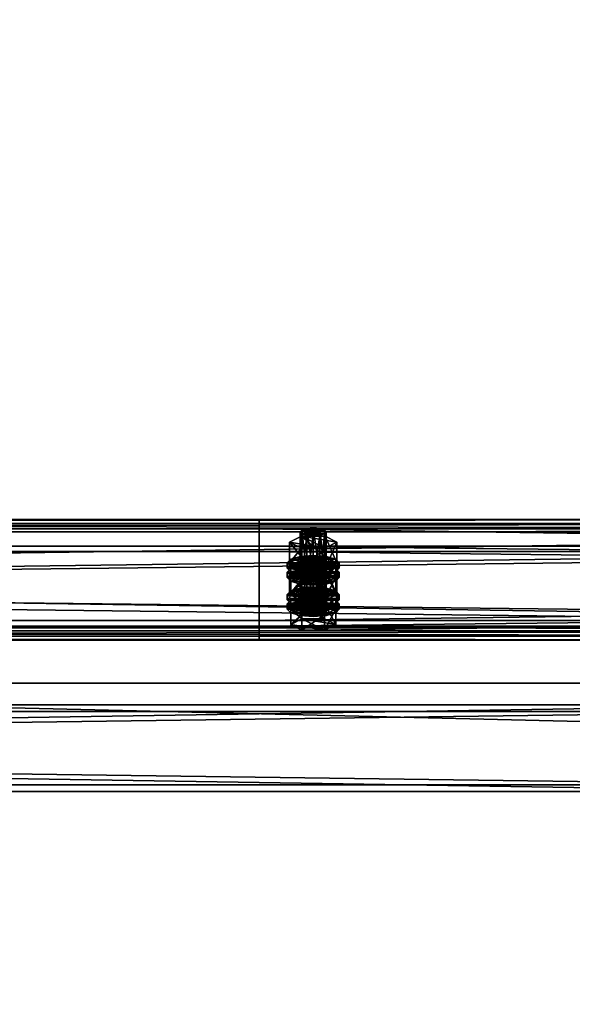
# Model space of a CAD drawing. Header units: millimetres. Extents: x 60485 to 71303, y 100 to 16900.
# Tile 719 of 1056: x 62789 to 63045, y 8451 to 8907. Entities that reach past the tile are written whole.
import ezdxf

# ---------------------------------------------------------------- set-up
doc = ezdxf.new("R2010")
doc.units = ezdxf.units.MM
for name, color, linetype in [('1', 7, 'Continuous'), ('13', 7, 'Continuous'), ('3', 7, 'Continuous'), ('4', 7, 'Continuous'), ('9', 7, 'Continuous')]:
    doc.layers.add(name, color=color, linetype=linetype)

msp = doc.modelspace()

# ---------------------------------------------------------------- meshes
at = {"layer": '1', "color": 7}
mesh = msp.add_polyface(dxfattribs=at)
corners = [(70799.99, 8400, 2950), (70799.99, 8400, 0), (62299.99, 8400, 0), (62299.99, 8400, 2950), (70799.99, 8600, 0), (62299.99, 8600, 0), (70799.99, 8600, 2950), (62299.99, 8600, 2950)]
mesh.append_faces([[corners[k] for k in face] for face in [(0, 2, 3, 3), (1, 5, 2, 2), (4, 7, 5, 5), (6, 3, 7, 7), (1, 6, 4, 4), (3, 5, 7, 7)]], dxfattribs={"vtx0": -1, "color": 7})
mesh.append_faces([[corners[k] for k in face] for face in [(0, 1, 2, 2), (1, 4, 5, 5), (4, 6, 7, 7), (6, 0, 3, 3), (1, 0, 6, 6), (3, 2, 5, 5)]], dxfattribs={"vtx2": -1, "vtx3": -1, "color": 7})
at = {"layer": '13', "color": 7}
mesh = msp.add_polyface(dxfattribs=at)
corners = [(62925, 8668.23, 5605.78), (62922, 8668.46, 5606.55), (62922, 8647.42, 5612.98), (62919.8, 8669.1, 5608.65), (62919.8, 8648.07, 5615.08), (62919, 8669.98, 5611.52), (62919, 8648.94, 5617.95), (62919.8, 8670.86, 5614.39), (62919.8, 8649.82, 5620.82), (62922, 8671.5, 5616.49), (62922, 8650.46, 5622.92), (62925, 8671.74, 5617.25), (62925, 8650.7, 5623.69), (62928, 8668.46, 5606.55), (62930.2, 8669.1, 5608.65), (62931, 8669.98, 5611.52), (62930.2, 8670.86, 5614.39), (62928, 8671.5, 5616.49), (62930.48, 8662.42, 5603.89), (62919.52, 8662.42, 5603.89), (62919.52, 8652.86, 5606.82), (62914.03, 8665.2, 5612.98), (62914.03, 8655.64, 5615.9), (62919.52, 8667.98, 5622.06), (62919.52, 8658.42, 5624.99), (62930.48, 8658.42, 5624.99), (62930.48, 8652.86, 5606.82), (62914.61, 8653.09, 5622.96), (62935.39, 8653.09, 5622.96), (62919, 8654.37, 5627.16), (62931, 8654.37, 5627.16), (62925, 8654.84, 5628.7), (62914.61, 8653.88, 5610.17), (62913, 8655.64, 5615.9), (62913, 8653.25, 5616.64), (62914.61, 8657.39, 5621.64), (62914.61, 8655, 5622.37), (62919, 8658.68, 5625.84), (62919, 8656.29, 5626.57), (62925, 8659.15, 5627.38), (62925, 8656.76, 5628.11), (62935.39, 8653.88, 5610.17), (62937, 8655.64, 5615.9), (62935.39, 8657.39, 5621.64), (62935.39, 8655, 5622.37), (62937, 8653.25, 5616.64), (62922, 8653.84, 5558.73), (62928, 8653.84, 5558.73), (62919.8, 8654.48, 5560.83), (62930.2, 8654.48, 5560.83), (62919, 8655.36, 5563.7), (62931, 8655.36, 5563.7), (62919.8, 8656.23, 5566.57), (62930.2, 8656.23, 5566.57), (62922, 8656.88, 5568.67)]
mesh.append_faces([[corners[k] for k in face] for face in [(5, 8, 6, 6), (7, 10, 8, 8), (9, 12, 10, 10), (13, 1, 0, 0), (9, 17, 11, 11), (19, 22, 20, 20), (21, 24, 22, 22), (23, 25, 24, 24), (18, 21, 19, 19), (29, 30, 31, 31), (33, 36, 34, 34), (35, 38, 36, 36), (37, 40, 38, 38)]], dxfattribs={"vtx0": -1, "color": 7})
mesh.append_faces([[corners[k] for k in face] for face in [(1, 13, 3, 3), (3, 14, 5, 5), (5, 15, 7, 7), (7, 16, 9, 9), (21, 18, 23, 23), (24, 26, 22, 22), (27, 28, 29, 29), (32, 41, 33, 33), (33, 42, 35, 35), (35, 43, 37, 37), (40, 44, 38, 38), (38, 44, 36, 36), (36, 45, 34, 34), (46, 47, 48, 48), (48, 49, 50, 50), (50, 51, 52, 52), (52, 53, 54, 54)]], dxfattribs={"vtx0": -1, "vtx1": -1, "color": 7})
mesh.append_faces([[corners[k] for k in face] for face in [(0, 1, 2, 2), (1, 3, 4, 4), (3, 5, 6, 6), (5, 7, 8, 8), (7, 9, 10, 10), (9, 11, 12, 12), (18, 19, 20, 20), (19, 21, 22, 22), (21, 23, 24, 24), (32, 33, 34, 34), (33, 35, 36, 36), (35, 37, 38, 38), (37, 39, 40, 40)]], dxfattribs={"vtx2": -1, "vtx3": -1, "color": 7})
mesh = msp.add_polyface(dxfattribs=at)
corners = [(62931, 8669.98, 5611.52), (62930.2, 8669.1, 5608.65), (62930.2, 8648.07, 5615.08), (62931, 8648.94, 5617.95), (62928, 8668.46, 5606.55), (62928, 8647.42, 5612.98), (62925, 8668.23, 5605.78), (62925, 8647.19, 5612.21), (62925, 8671.74, 5617.25), (62928, 8671.5, 5616.49), (62928, 8650.46, 5622.92), (62925, 8650.7, 5623.69), (62930.2, 8670.86, 5614.39), (62930.2, 8649.82, 5620.82), (62919.8, 8669.1, 5608.65), (62919, 8669.98, 5611.52), (62919.8, 8670.86, 5614.39), (62922, 8671.5, 5616.49), (62935.97, 8665.2, 5612.98), (62930.48, 8662.42, 5603.89), (62930.48, 8652.86, 5606.82), (62935.97, 8655.64, 5615.9), (62919.52, 8652.86, 5606.82), (62919.52, 8667.98, 5622.06), (62930.48, 8667.98, 5622.06), (62930.48, 8658.42, 5624.99), (62919.52, 8658.42, 5624.99), (62919, 8654.37, 5627.16), (62935.39, 8653.09, 5622.96), (62931, 8654.37, 5627.16), (62925, 8659.15, 5627.38), (62931, 8658.68, 5625.84), (62931, 8656.29, 5626.57), (62925, 8656.76, 5628.11), (62935.39, 8657.39, 5621.64), (62935.39, 8655, 5622.37), (62937, 8655.64, 5615.9), (62937, 8653.25, 5616.64), (62913, 8655.64, 5615.9), (62935.39, 8653.88, 5610.17), (62914.61, 8657.39, 5621.64), (62919, 8658.68, 5625.84), (62914.61, 8655, 5622.37), (62928, 8653.84, 5558.73), (62922, 8653.84, 5558.73), (62925, 8653.6, 5557.97), (62919.8, 8654.48, 5560.83), (62930.2, 8654.48, 5560.83), (62919, 8655.36, 5563.7), (62931, 8655.36, 5563.7), (62919.8, 8656.23, 5566.57), (62930.2, 8656.23, 5566.57), (62922, 8656.88, 5568.67), (62928, 8656.88, 5568.67), (62925, 8657.11, 5569.44)]
mesh.append_faces([[corners[k] for k in face] for face in [(0, 2, 3, 3), (8, 10, 11, 11), (9, 13, 10, 10), (12, 3, 13, 13), (18, 20, 21, 21), (19, 22, 20, 20), (24, 21, 25, 25), (23, 18, 24, 24), (21, 26, 25, 25), (30, 32, 33, 33), (31, 35, 32, 32), (34, 37, 35, 35), (41, 31, 30, 30), (35, 33, 32, 32), (43, 44, 45, 45), (52, 53, 54, 54)]], dxfattribs={"vtx0": -1, "color": 7})
mesh.append_faces([[corners[k] for k in face] for face in [(14, 4, 1, 1), (15, 1, 0, 0), (16, 0, 12, 12), (17, 12, 9, 9), (23, 19, 18, 18), (26, 21, 20, 20), (27, 28, 29, 29), (38, 39, 36, 36), (40, 36, 34, 34), (41, 34, 31, 31), (42, 35, 37, 37), (46, 43, 47, 47), (48, 47, 49, 49), (50, 49, 51, 51), (52, 51, 53, 53)]], dxfattribs={"vtx0": -1, "vtx2": -1, "vtx3": -1, "color": 7})
mesh.append_faces([[corners[k] for k in face] for face in [(0, 1, 2, 2), (1, 4, 5, 5), (4, 6, 7, 7), (8, 9, 10, 10), (9, 12, 13, 13), (12, 0, 3, 3), (18, 19, 20, 20), (23, 24, 25, 25), (24, 18, 21, 21), (30, 31, 32, 32), (31, 34, 35, 35), (34, 36, 37, 37)]], dxfattribs={"vtx2": -1, "vtx3": -1, "color": 7})
mesh = msp.add_polyface(dxfattribs=at)
corners = [(62925, 8668.23, 5605.78), (62922, 8647.42, 5612.98), (62925, 8647.19, 5612.21), (62922, 8668.46, 5606.55), (62919.8, 8648.07, 5615.08), (62919.8, 8669.1, 5608.65), (62919, 8648.94, 5617.95), (62925, 8650.7, 5623.69), (62930.2, 8649.82, 5620.82), (62922, 8650.46, 5622.92), (62919.8, 8649.82, 5620.82), (62931, 8648.94, 5617.95), (62930.2, 8648.07, 5615.08), (62928, 8647.42, 5612.98), (62914.61, 8648.94, 5617.95), (62919.8, 8651.58, 5626.56), (62919.8, 8644.4, 5628.75), (62930.2, 8646.31, 5609.35), (62919.8, 8646.31, 5609.35), (62935.39, 8648.94, 5617.95), (62914.03, 8655.64, 5615.9), (62930.48, 8652.86, 5606.82), (62919.52, 8652.86, 5606.82), (62925, 8647.82, 5605.75), (62919, 8648.29, 5607.28), (62919, 8645.9, 5608.01), (62914.61, 8649.58, 5611.48), (62914.61, 8647.19, 5612.21), (62913, 8651.33, 5617.22), (62913, 8648.94, 5617.95), (62914.61, 8653.09, 5622.96), (62914.61, 8650.7, 5623.69), (62919, 8654.37, 5627.16), (62919, 8651.98, 5627.89), (62925, 8654.84, 5628.7), (62925, 8652.45, 5629.43), (62931, 8648.29, 5607.28), (62935.39, 8649.58, 5611.48), (62937, 8651.33, 5617.22), (62935.39, 8650.7, 5623.69), (62937, 8648.94, 5617.95), (62935.39, 8647.19, 5612.21), (62925, 8652.13, 5604.43), (62919, 8652.6, 5605.97), (62919, 8650.21, 5606.7), (62925, 8649.74, 5605.16), (62914.61, 8653.88, 5610.17), (62914.61, 8651.49, 5610.9), (62913, 8653.25, 5616.64), (62931, 8652.6, 5605.97), (62935.39, 8651.49, 5610.9), (62931, 8650.21, 5606.7), (62922, 8656.88, 5568.67), (62925, 8657.11, 5569.44), (62925, 8636.07, 5575.88), (62914.03, 8650.57, 5565.17), (62919.52, 8653.35, 5574.25), (62919.52, 8643.79, 5577.18), (62930.48, 8647.8, 5556.08), (62919.52, 8647.8, 5556.08)]
mesh.append_faces([[corners[k] for k in face] for face in [(0, 1, 2, 2), (3, 4, 1, 1), (5, 6, 4, 4), (1, 13, 2, 2), (17, 14, 18, 18), (20, 21, 22, 22), (24, 27, 25, 25), (26, 29, 27, 27), (28, 31, 29, 29), (30, 33, 31, 31), (32, 35, 33, 33), (36, 24, 23, 23), (42, 44, 45, 45), (43, 47, 44, 44), (46, 48, 47, 47), (58, 55, 59, 59)]], dxfattribs={"vtx0": -1, "color": 7})
mesh.append_faces([[corners[k] for k in face] for face in [(7, 8, 9, 9), (9, 8, 10, 10), (10, 11, 6, 6), (6, 12, 4, 4), (4, 13, 1, 1), (14, 19, 15, 15), (24, 36, 26, 26), (26, 37, 28, 28), (28, 38, 30, 30), (33, 39, 31, 31), (31, 40, 29, 29), (29, 41, 27, 27), (43, 49, 46, 46), (48, 50, 47, 47), (47, 51, 44, 44), (55, 58, 56, 56)]], dxfattribs={"vtx0": -1, "vtx1": -1, "color": 7})
mesh.append_faces([[corners[k] for k in face] for face in [(14, 15, 16, 16), (23, 24, 25, 25), (24, 26, 27, 27), (26, 28, 29, 29), (28, 30, 31, 31), (30, 32, 33, 33), (32, 34, 35, 35), (42, 43, 44, 44), (43, 46, 47, 47), (52, 53, 54, 54), (55, 56, 57, 57)]], dxfattribs={"vtx2": -1, "vtx3": -1, "color": 7})
mesh = msp.add_polyface(dxfattribs=at)
corners = [(62930.2, 8669.1, 5608.65), (62928, 8647.42, 5612.98), (62930.2, 8648.07, 5615.08), (62928, 8668.46, 5606.55), (62925, 8647.19, 5612.21), (62930.2, 8649.82, 5620.82), (62925, 8650.7, 5623.69), (62928, 8650.46, 5622.92), (62919.8, 8649.82, 5620.82), (62931, 8648.94, 5617.95), (62919, 8648.94, 5617.95), (62919.8, 8648.07, 5615.08), (62919.8, 8651.58, 5626.56), (62930.2, 8651.58, 5626.56), (62930.2, 8644.4, 5628.75), (62914.61, 8648.94, 5617.95), (62930.2, 8646.31, 5609.35), (62935.39, 8648.94, 5617.95), (62937, 8651.33, 5617.22), (62935.39, 8649.58, 5611.48), (62935.39, 8647.19, 5612.21), (62937, 8648.94, 5617.95), (62931, 8648.29, 5607.28), (62931, 8645.9, 5608.01), (62925, 8647.82, 5605.75), (62925, 8645.43, 5606.48), (62925, 8654.84, 5628.7), (62931, 8654.37, 5627.16), (62931, 8651.98, 5627.89), (62925, 8652.45, 5629.43), (62935.39, 8653.09, 5622.96), (62935.39, 8650.7, 5623.69), (62914.61, 8649.58, 5611.48), (62913, 8651.33, 5617.22), (62914.61, 8653.09, 5622.96), (62919, 8651.98, 5627.89), (62914.61, 8650.7, 5623.69), (62913, 8648.94, 5617.95), (62914.61, 8647.19, 5612.21), (62937, 8655.64, 5615.9), (62935.39, 8653.88, 5610.17), (62935.39, 8651.49, 5610.9), (62937, 8653.25, 5616.64), (62931, 8652.6, 5605.97), (62931, 8650.21, 5606.7), (62925, 8652.13, 5604.43), (62925, 8649.74, 5605.16), (62919, 8652.6, 5605.97), (62914.61, 8653.88, 5610.17), (62913, 8653.25, 5616.64), (62914.61, 8651.49, 5610.9), (62919, 8650.21, 5606.7), (62919.52, 8653.35, 5574.25), (62930.48, 8653.35, 5574.25), (62930.48, 8643.79, 5577.18), (62935.97, 8650.57, 5565.17), (62935.97, 8641.01, 5568.09), (62930.48, 8647.8, 5556.08)]
mesh.append_faces([[corners[k] for k in face] for face in [(0, 1, 2, 2), (3, 4, 1, 1), (5, 6, 7, 7), (12, 17, 13, 13), (18, 20, 21, 21), (19, 23, 20, 20), (26, 28, 29, 29), (27, 31, 28, 28), (30, 21, 31, 31), (28, 35, 29, 29), (39, 41, 42, 42), (40, 44, 41, 41), (43, 46, 44, 44), (43, 47, 45, 45), (51, 44, 46, 46), (52, 55, 53, 53)]], dxfattribs={"vtx0": -1, "color": 7})
mesh.append_faces([[corners[k] for k in face] for face in [(8, 5, 9, 9), (10, 9, 2, 2), (11, 2, 1, 1), (15, 16, 17, 17), (32, 22, 19, 19), (33, 19, 18, 18), (34, 18, 30, 30), (35, 28, 31, 31), (36, 31, 21, 21), (37, 21, 20, 20), (38, 20, 23, 23), (48, 43, 40, 40), (49, 42, 41, 41), (50, 41, 44, 44), (52, 57, 55, 55)]], dxfattribs={"vtx0": -1, "vtx2": -1, "vtx3": -1, "color": 7})
mesh.append_faces([[corners[k] for k in face] for face in [(12, 13, 14, 14), (18, 19, 20, 20), (19, 22, 23, 23), (22, 24, 25, 25), (26, 27, 28, 28), (27, 30, 31, 31), (30, 18, 21, 21), (39, 40, 41, 41), (40, 43, 44, 44), (43, 45, 46, 46), (52, 53, 54, 54), (53, 55, 56, 56)]], dxfattribs={"vtx2": -1, "vtx3": -1, "color": 7})
mesh = msp.add_polyface(dxfattribs=at)
corners = [(62935.39, 8648.94, 5617.95), (62930.2, 8646.31, 5609.35), (62930.2, 8639.14, 5611.54), (62935.39, 8641.77, 5620.15), (62919.8, 8639.14, 5611.54), (62930.2, 8651.58, 5626.56), (62930.2, 8644.4, 5628.75), (62919.8, 8644.4, 5628.75), (62931, 8648.29, 5607.28), (62925, 8645.43, 5606.48), (62931, 8645.9, 5608.01), (62931, 8655.36, 5563.7), (62930.2, 8654.48, 5560.83), (62930.2, 8633.44, 5567.27), (62931, 8634.32, 5570.14), (62928, 8653.84, 5558.73), (62928, 8632.8, 5565.17), (62925, 8653.6, 5557.97), (62925, 8632.56, 5564.4), (62925, 8657.11, 5569.44), (62928, 8656.88, 5568.67), (62928, 8635.84, 5575.11), (62925, 8636.07, 5575.88), (62930.2, 8656.23, 5566.57), (62930.2, 8635.2, 5573.01), (62935.97, 8650.57, 5565.17), (62930.48, 8647.8, 5556.08), (62930.48, 8638.23, 5559.01), (62935.97, 8641.01, 5568.09), (62919.52, 8638.23, 5559.01), (62930.48, 8653.35, 5574.25), (62930.48, 8643.79, 5577.18), (62919.52, 8643.79, 5577.18), (62925, 8640.22, 5580.88), (62931, 8639.75, 5579.34), (62931, 8637.36, 5580.08), (62919, 8639.75, 5579.34), (62935.39, 8638.46, 5575.14), (62937, 8641.01, 5568.09), (62935.39, 8636.87, 5563.08), (62937, 8638.62, 5568.82), (62925, 8644.52, 5579.57), (62931, 8644.05, 5578.03), (62931, 8641.66, 5578.76), (62925, 8642.13, 5580.3), (62935.39, 8642.77, 5573.83), (62935.39, 8640.38, 5574.56), (62914.61, 8639.26, 5562.35), (62931, 8637.97, 5558.15), (62935.39, 8639.26, 5562.35), (62913, 8641.01, 5568.09), (62914.61, 8642.77, 5573.83), (62919, 8644.05, 5578.03), (62919, 8641.66, 5578.76), (62914.61, 8640.38, 5574.56)]
mesh.append_faces([[corners[k] for k in face] for face in [(0, 2, 3, 3), (1, 4, 2, 2), (5, 3, 6, 6), (3, 7, 6, 6), (8, 9, 10, 10), (11, 13, 14, 14), (12, 16, 13, 13), (19, 21, 22, 22), (20, 24, 21, 21), (23, 14, 24, 24), (25, 27, 28, 28), (26, 29, 27, 27), (30, 28, 31, 31), (28, 32, 31, 31), (36, 34, 33, 33), (38, 39, 40, 40), (41, 43, 44, 44), (42, 46, 43, 43), (45, 40, 46, 46), (52, 42, 41, 41), (43, 53, 44, 44)]], dxfattribs={"vtx0": -1, "color": 7})
mesh.append_faces([[corners[k] for k in face] for face in [(7, 3, 2, 2), (32, 28, 27, 27), (36, 37, 34, 34), (47, 48, 49, 49), (50, 49, 38, 38), (51, 38, 45, 45), (52, 45, 42, 42), (53, 43, 46, 46), (54, 46, 40, 40)]], dxfattribs={"vtx0": -1, "vtx2": -1, "vtx3": -1, "color": 7})
mesh.append_faces([[corners[k] for k in face] for face in [(0, 1, 2, 2), (5, 0, 3, 3), (11, 12, 13, 13), (12, 15, 16, 16), (15, 17, 18, 18), (19, 20, 21, 21), (20, 23, 24, 24), (23, 11, 14, 14), (25, 26, 27, 27), (33, 34, 35, 35), (41, 42, 43, 43), (42, 45, 46, 46), (45, 38, 40, 40)]], dxfattribs={"vtx2": -1, "vtx3": -1, "color": 7})
mesh = msp.add_polyface(dxfattribs=at)
corners = [(62930.2, 8646.31, 5609.35), (62919.8, 8646.31, 5609.35), (62919.8, 8639.14, 5611.54), (62914.61, 8648.94, 5617.95), (62914.61, 8641.77, 5620.15), (62919.8, 8644.4, 5628.75), (62919.8, 8651.58, 5626.56), (62930.2, 8644.4, 5628.75), (62930.2, 8639.14, 5611.54), (62925, 8647.82, 5605.75), (62919, 8645.9, 5608.01), (62925, 8645.43, 5606.48), (62914.61, 8647.19, 5612.21), (62931, 8645.9, 5608.01), (62925, 8653.6, 5557.97), (62922, 8653.84, 5558.73), (62922, 8632.8, 5565.17), (62919.8, 8654.48, 5560.83), (62919.8, 8633.44, 5567.27), (62919, 8655.36, 5563.7), (62919, 8634.32, 5570.14), (62919.8, 8656.23, 5566.57), (62919.8, 8635.2, 5573.01), (62922, 8656.88, 5568.67), (62922, 8635.84, 5575.11), (62925, 8636.07, 5575.88), (62930.48, 8647.8, 5556.08), (62919.52, 8647.8, 5556.08), (62919.52, 8638.23, 5559.01), (62914.03, 8650.57, 5565.17), (62914.03, 8641.01, 5568.09), (62919.52, 8643.79, 5577.18), (62919.52, 8653.35, 5574.25), (62930.48, 8643.79, 5577.18), (62930.48, 8638.23, 5559.01), (62914.61, 8638.46, 5575.14), (62919, 8639.75, 5579.34), (62919, 8637.36, 5580.08), (62925, 8640.22, 5580.88), (62925, 8637.83, 5581.61), (62935.39, 8638.46, 5575.14), (62914.61, 8639.26, 5562.35), (62913, 8641.01, 5568.09), (62913, 8638.62, 5568.82), (62914.61, 8642.77, 5573.83), (62914.61, 8640.38, 5574.56), (62919, 8644.05, 5578.03), (62919, 8641.66, 5578.76), (62925, 8644.52, 5579.57), (62925, 8642.13, 5580.3), (62919, 8637.97, 5558.15), (62931, 8637.97, 5558.15), (62935.39, 8639.26, 5562.35), (62937, 8641.01, 5568.09), (62935.39, 8642.77, 5573.83), (62935.39, 8640.38, 5574.56), (62937, 8638.62, 5568.82)]
mesh.append_faces([[corners[k] for k in face] for face in [(1, 4, 2, 2), (3, 5, 4, 4), (6, 7, 5, 5), (4, 8, 2, 2), (9, 10, 11, 11), (10, 13, 11, 11), (15, 18, 16, 16), (17, 20, 18, 18), (19, 22, 20, 20), (21, 24, 22, 22), (23, 25, 24, 24), (27, 30, 28, 28), (29, 31, 30, 30), (32, 33, 31, 31), (30, 34, 28, 28), (42, 45, 43, 43), (44, 47, 45, 45), (46, 49, 47, 47)]], dxfattribs={"vtx0": -1, "color": 7})
mesh.append_faces([[corners[k] for k in face] for face in [(5, 8, 4, 4), (12, 13, 10, 10), (31, 34, 30, 30), (35, 40, 36, 36), (50, 51, 41, 41), (41, 52, 42, 42), (42, 53, 44, 44), (44, 54, 46, 46), (47, 55, 45, 45), (45, 56, 43, 43)]], dxfattribs={"vtx0": -1, "vtx1": -1, "color": 7})
mesh.append_faces([[corners[k] for k in face] for face in [(0, 1, 2, 2), (1, 3, 4, 4), (14, 15, 16, 16), (15, 17, 18, 18), (17, 19, 20, 20), (19, 21, 22, 22), (21, 23, 24, 24), (26, 27, 28, 28), (27, 29, 30, 30), (35, 36, 37, 37), (36, 38, 39, 39), (41, 42, 43, 43), (42, 44, 45, 45), (44, 46, 47, 47), (46, 48, 49, 49)]], dxfattribs={"vtx2": -1, "vtx3": -1, "color": 7})
mesh = msp.add_polyface(dxfattribs=at)
corners = [(62928, 8653.84, 5558.73), (62925, 8632.56, 5564.4), (62928, 8632.8, 5565.17), (62930.2, 8635.2, 5573.01), (62925, 8636.07, 5575.88), (62928, 8635.84, 5575.11), (62919.8, 8635.2, 5573.01), (62931, 8634.32, 5570.14), (62919, 8634.32, 5570.14), (62930.2, 8633.44, 5567.27), (62919.8, 8633.44, 5567.27), (62935.39, 8634.32, 5570.14), (62930.2, 8631.69, 5561.53), (62930.2, 8624.51, 5563.73), (62935.39, 8627.15, 5572.33), (62919.8, 8624.51, 5563.73), (62919.8, 8636.95, 5578.74), (62930.2, 8636.95, 5578.74), (62930.2, 8629.78, 5580.94), (62914.61, 8634.32, 5570.14), (62919.8, 8629.78, 5580.94), (62937, 8636.71, 5569.41), (62935.39, 8634.95, 5563.67), (62935.39, 8632.56, 5564.4), (62937, 8634.32, 5570.14), (62931, 8633.67, 5559.47), (62931, 8631.28, 5560.2), (62925, 8633.2, 5557.93), (62925, 8630.81, 5558.66), (62925, 8640.22, 5580.88), (62931, 8637.36, 5580.08), (62925, 8637.83, 5581.61), (62931, 8639.75, 5579.34), (62935.39, 8638.46, 5575.14), (62935.39, 8636.07, 5575.88), (62914.61, 8634.95, 5563.67), (62913, 8636.71, 5569.41), (62914.61, 8638.46, 5575.14), (62914.61, 8636.07, 5575.88), (62913, 8634.32, 5570.14), (62914.61, 8632.56, 5564.4), (62919, 8631.28, 5560.2), (62937, 8641.01, 5568.09), (62935.39, 8639.26, 5562.35), (62935.39, 8636.87, 5563.08), (62931, 8637.97, 5558.15), (62931, 8635.58, 5558.88), (62925, 8637.5, 5556.62), (62925, 8635.11, 5557.35), (62919, 8637.97, 5558.15), (62913, 8638.62, 5568.82), (62937, 8638.62, 5568.82), (62914.61, 8636.87, 5563.08), (62919, 8635.58, 5558.88)]
mesh.append_faces([[corners[k] for k in face] for face in [(0, 1, 2, 2), (3, 4, 5, 5), (11, 13, 14, 14), (12, 15, 13, 13), (17, 14, 18, 18), (16, 11, 17, 17), (14, 20, 18, 18), (21, 23, 24, 24), (22, 26, 23, 23), (25, 28, 26, 26), (29, 30, 31, 31), (32, 34, 30, 30), (33, 24, 34, 34), (34, 31, 30, 30), (41, 26, 28, 28), (43, 46, 44, 44), (45, 48, 46, 46), (45, 49, 47, 47), (53, 46, 48, 48)]], dxfattribs={"vtx0": -1, "color": 7})
mesh.append_faces([[corners[k] for k in face] for face in [(6, 3, 7, 7), (8, 7, 9, 9), (10, 9, 2, 2), (19, 12, 11, 11), (20, 14, 13, 13), (35, 25, 22, 22), (36, 22, 21, 21), (37, 21, 33, 33), (38, 34, 24, 24), (39, 24, 23, 23), (40, 23, 26, 26), (50, 51, 44, 44), (52, 44, 46, 46)]], dxfattribs={"vtx0": -1, "vtx2": -1, "vtx3": -1, "color": 7})
mesh.append_faces([[corners[k] for k in face] for face in [(11, 12, 13, 13), (16, 17, 18, 18), (17, 11, 14, 14), (21, 22, 23, 23), (22, 25, 26, 26), (25, 27, 28, 28), (32, 33, 34, 34), (33, 21, 24, 24), (42, 43, 44, 44), (43, 45, 46, 46), (45, 47, 48, 48)]], dxfattribs={"vtx2": -1, "vtx3": -1, "color": 7})
mesh = msp.add_polyface(dxfattribs=at)
corners = [(62925, 8653.6, 5557.97), (62922, 8632.8, 5565.17), (62925, 8632.56, 5564.4), (62925, 8636.07, 5575.88), (62930.2, 8635.2, 5573.01), (62922, 8635.84, 5575.11), (62919.8, 8635.2, 5573.01), (62931, 8634.32, 5570.14), (62919, 8634.32, 5570.14), (62930.2, 8633.44, 5567.27), (62919.8, 8633.44, 5567.27), (62928, 8632.8, 5565.17), (62930.2, 8631.69, 5561.53), (62919.8, 8631.69, 5561.53), (62919.8, 8624.51, 5563.73), (62914.61, 8634.32, 5570.14), (62914.61, 8627.15, 5572.33), (62919.8, 8636.95, 5578.74), (62919.8, 8629.78, 5580.94), (62930.2, 8629.78, 5580.94), (62935.39, 8634.32, 5570.14), (62930.2, 8624.51, 5563.73), (62925, 8633.2, 5557.93), (62919, 8633.67, 5559.47), (62919, 8631.28, 5560.2), (62925, 8630.81, 5558.66), (62914.61, 8634.95, 5563.67), (62914.61, 8632.56, 5564.4), (62913, 8636.71, 5569.41), (62913, 8634.32, 5570.14), (62914.61, 8638.46, 5575.14), (62914.61, 8636.07, 5575.88), (62919, 8637.36, 5580.08), (62919, 8639.75, 5579.34), (62925, 8637.83, 5581.61), (62931, 8633.67, 5559.47), (62935.39, 8634.95, 5563.67), (62937, 8636.71, 5569.41), (62935.39, 8636.07, 5575.88), (62937, 8634.32, 5570.14), (62935.39, 8632.56, 5564.4), (62931, 8631.28, 5560.2), (62925, 8637.5, 5556.62), (62919, 8637.97, 5558.15), (62919, 8635.58, 5558.88), (62925, 8635.11, 5557.35), (62914.61, 8639.26, 5562.35), (62914.61, 8636.87, 5563.08), (62913, 8638.62, 5568.82), (62935.39, 8636.87, 5563.08), (62931, 8635.58, 5558.88)]
mesh.append_faces([[corners[k] for k in face] for face in [(0, 1, 2, 2), (1, 11, 2, 2), (13, 16, 14, 14), (15, 18, 16, 16), (17, 19, 18, 18), (12, 15, 13, 13), (16, 21, 14, 14), (22, 24, 25, 25), (23, 27, 24, 24), (26, 29, 27, 27), (28, 31, 29, 29), (30, 32, 31, 31), (33, 34, 32, 32), (35, 23, 22, 22), (42, 44, 45, 45), (43, 47, 44, 44), (46, 48, 47, 47)]], dxfattribs={"vtx0": -1, "color": 7})
mesh.append_faces([[corners[k] for k in face] for face in [(3, 4, 5, 5), (5, 4, 6, 6), (6, 7, 8, 8), (8, 9, 10, 10), (10, 11, 1, 1), (15, 20, 17, 17), (18, 21, 16, 16), (23, 35, 26, 26), (26, 36, 28, 28), (28, 37, 30, 30), (34, 38, 32, 32), (32, 38, 31, 31), (31, 39, 29, 29), (29, 40, 27, 27), (27, 41, 24, 24), (48, 49, 47, 47), (47, 50, 44, 44)]], dxfattribs={"vtx0": -1, "vtx1": -1, "color": 7})
mesh.append_faces([[corners[k] for k in face] for face in [(12, 13, 14, 14), (13, 15, 16, 16), (15, 17, 18, 18), (22, 23, 24, 24), (23, 26, 27, 27), (26, 28, 29, 29), (28, 30, 31, 31), (42, 43, 44, 44), (43, 46, 47, 47)]], dxfattribs={"vtx2": -1, "vtx3": -1, "color": 7})
at = {"layer": '3', "color": 91}
mesh = msp.add_polyface(dxfattribs=at)
corners = [(60709.22, 8663.85, 5438.67), (60681.18, 8707.98, 5425.18), (63090.78, 10108.11, 4997.12), (63118.82, 10063.98, 5010.61), (60681.18, 8729.62, 5495.95), (63090.78, 10129.75, 5067.89), (60709.22, 8685.48, 5509.44), (63118.82, 10085.61, 5081.38), (60710.78, 8660.52, 5436.56), (60710.78, 8683.91, 5513.06), (63120.38, 10084.04, 5085), (63120.38, 10060.65, 5008.49), (60679.62, 8732.94, 5498.07), (63089.22, 10133.08, 5070), (60679.62, 8709.56, 5421.56), (63089.22, 10109.69, 4993.5)]
mesh.append_faces([[corners[k] for k in face] for face in [(0, 2, 3, 3), (1, 5, 2, 2), (4, 7, 5, 5), (6, 3, 7, 7), (8, 10, 11, 11), (9, 13, 10, 10), (12, 15, 13, 13), (14, 11, 15, 15)]], dxfattribs={"vtx0": -1, "color": 91})
mesh.append_faces([[corners[k] for k in face] for face in [(6, 8, 0, 0), (12, 4, 14, 14), (11, 3, 15, 15), (3, 10, 7, 7), (7, 10, 5, 5), (15, 2, 13, 13), (2, 15, 3, 3)]], dxfattribs={"vtx0": -1, "vtx1": -1, "color": 91})
mesh.append_faces([[corners[k] for k in face] for face in [(9, 6, 4, 4), (6, 9, 8, 8), (0, 8, 14, 14), (4, 12, 9, 9), (14, 4, 1, 1), (14, 1, 0, 0), (3, 11, 10, 10), (5, 10, 13, 13), (13, 2, 5, 5)]], dxfattribs={"vtx0": -1, "vtx2": -1, "vtx3": -1, "color": 91})
mesh.append_faces([[corners[k] for k in face] for face in [(0, 1, 2, 2), (1, 4, 5, 5), (4, 6, 7, 7), (6, 0, 3, 3), (8, 9, 10, 10), (9, 12, 13, 13), (12, 14, 15, 15), (14, 8, 11, 11)]], dxfattribs={"vtx2": -1, "vtx3": -1, "color": 91})
at = {"layer": '4', "color": 171}
mesh = msp.add_polyface(dxfattribs=at)
corners = [(63162, 8587, 3087.23), (63162, 8553, 3087.23), (60638, 8553, 3087.23), (60638, 8587, 3087.23), (63162, 8553, 3141.23), (60638, 8553, 3141.23), (63162, 8587, 3141.23), (60638, 8587, 3141.23), (63162, 8590, 3084.23), (63162, 8590, 3144.23), (60638, 8590, 3144.23), (60638, 8590, 3084.23), (63162, 8550, 3144.23), (60638, 8550, 3144.23), (63162, 8550, 3084.23), (60638, 8550, 3084.23)]
mesh.append_faces([[corners[k] for k in face] for face in [(0, 2, 3, 3), (1, 5, 2, 2), (4, 7, 5, 5), (6, 3, 7, 7), (8, 10, 11, 11), (9, 13, 10, 10), (12, 15, 13, 13), (14, 11, 15, 15)]], dxfattribs={"vtx0": -1, "color": 171})
mesh.append_faces([[corners[k] for k in face] for face in [(9, 6, 12, 12), (6, 8, 0, 0), (0, 8, 1, 1), (12, 4, 14, 14), (4, 12, 6, 6), (14, 1, 8, 8), (11, 3, 15, 15), (3, 10, 7, 7), (7, 10, 5, 5), (15, 2, 13, 13), (2, 15, 3, 3), (13, 5, 10, 10)]], dxfattribs={"vtx0": -1, "vtx1": -1, "color": 171})
mesh.append_faces([[corners[k] for k in face] for face in [(6, 9, 8, 8), (14, 4, 1, 1), (3, 11, 10, 10), (13, 2, 5, 5)]], dxfattribs={"vtx0": -1, "vtx2": -1, "vtx3": -1, "color": 171})
mesh.append_faces([[corners[k] for k in face] for face in [(0, 1, 2, 2), (1, 4, 5, 5), (4, 6, 7, 7), (6, 0, 3, 3), (8, 9, 10, 10), (9, 12, 13, 13), (12, 14, 15, 15), (14, 8, 11, 11)]], dxfattribs={"vtx2": -1, "vtx3": -1, "color": 171})
mesh = msp.add_polyface(dxfattribs=at)
corners = [(63162, 8587, 5367.23), (63162, 8553, 5367.23), (60638, 8553, 5367.23), (60638, 8587, 5367.23), (63162, 8553, 5421.23), (60638, 8553, 5421.23), (63162, 8587, 5421.23), (60638, 8587, 5421.23), (63162, 8590, 5364.23), (63162, 8590, 5424.23), (60638, 8590, 5424.23), (60638, 8590, 5364.23), (63162, 8550, 5424.23), (60638, 8550, 5424.23), (63162, 8550, 5364.23), (60638, 8550, 5364.23)]
mesh.append_faces([[corners[k] for k in face] for face in [(0, 2, 3, 3), (1, 5, 2, 2), (4, 7, 5, 5), (6, 3, 7, 7), (8, 10, 11, 11), (9, 13, 10, 10), (12, 15, 13, 13), (14, 11, 15, 15)]], dxfattribs={"vtx0": -1, "color": 171})
mesh.append_faces([[corners[k] for k in face] for face in [(9, 6, 12, 12), (6, 8, 0, 0), (0, 8, 1, 1), (12, 4, 14, 14), (4, 12, 6, 6), (14, 1, 8, 8), (11, 3, 15, 15), (3, 10, 7, 7), (7, 10, 5, 5), (15, 2, 13, 13), (2, 15, 3, 3), (13, 5, 10, 10)]], dxfattribs={"vtx0": -1, "vtx1": -1, "color": 171})
mesh.append_faces([[corners[k] for k in face] for face in [(6, 9, 8, 8), (14, 4, 1, 1), (3, 11, 10, 10), (13, 2, 5, 5)]], dxfattribs={"vtx0": -1, "vtx2": -1, "vtx3": -1, "color": 171})
mesh.append_faces([[corners[k] for k in face] for face in [(0, 1, 2, 2), (1, 4, 5, 5), (4, 6, 7, 7), (6, 0, 3, 3), (8, 9, 10, 10), (9, 12, 13, 13), (12, 14, 15, 15), (14, 8, 11, 11)]], dxfattribs={"vtx2": -1, "vtx3": -1, "color": 171})
mesh = msp.add_polyface(dxfattribs=at)
corners = [(63162, 8587, 4187.23), (63162, 8553, 4187.23), (60638, 8553, 4187.23), (60638, 8587, 4187.23), (63162, 8553, 4241.23), (60638, 8553, 4241.23), (63162, 8587, 4241.23), (60638, 8587, 4241.23), (63162, 8590, 4184.23), (63162, 8590, 4244.23), (60638, 8590, 4244.23), (60638, 8590, 4184.23), (63162, 8550, 4244.23), (60638, 8550, 4244.23), (63162, 8550, 4184.23), (60638, 8550, 4184.23)]
mesh.append_faces([[corners[k] for k in face] for face in [(0, 2, 3, 3), (1, 5, 2, 2), (4, 7, 5, 5), (6, 3, 7, 7), (8, 10, 11, 11), (9, 13, 10, 10), (12, 15, 13, 13), (14, 11, 15, 15)]], dxfattribs={"vtx0": -1, "color": 171})
mesh.append_faces([[corners[k] for k in face] for face in [(9, 6, 12, 12), (6, 8, 0, 0), (0, 8, 1, 1), (12, 4, 14, 14), (4, 12, 6, 6), (14, 1, 8, 8), (11, 3, 15, 15), (3, 10, 7, 7), (7, 10, 5, 5), (15, 2, 13, 13), (2, 15, 3, 3), (13, 5, 10, 10)]], dxfattribs={"vtx0": -1, "vtx1": -1, "color": 171})
mesh.append_faces([[corners[k] for k in face] for face in [(6, 9, 8, 8), (14, 4, 1, 1), (3, 11, 10, 10), (13, 2, 5, 5)]], dxfattribs={"vtx0": -1, "vtx2": -1, "vtx3": -1, "color": 171})
mesh.append_faces([[corners[k] for k in face] for face in [(0, 1, 2, 2), (1, 4, 5, 5), (4, 6, 7, 7), (6, 0, 3, 3), (8, 9, 10, 10), (9, 12, 13, 13), (12, 14, 15, 15), (14, 8, 11, 11)]], dxfattribs={"vtx2": -1, "vtx3": -1, "color": 171})
at = {"layer": '9', "color": 243}
mesh = msp.add_polyface(dxfattribs=at)
corners = [(60500, 8671.42, 5522.19), (60500, 8626.47, 5535.94), (63500, 8626.47, 5535.94), (63500, 8671.42, 5522.19), (60500, 8660.99, 5648.78), (63500, 8660.99, 5648.78), (60500, 8625.61, 5659.6), (63500, 8625.61, 5659.6), (60500, 8621.8, 5647.17), (63500, 8621.8, 5647.17), (60500, 8619.89, 5647.75), (63500, 8619.89, 5647.75), (60500, 8624.28, 5662.1), (63500, 8624.28, 5662.1), (60500, 8663.48, 5650.1), (63500, 8663.48, 5650.1), (60500, 8628.97, 5537.27), (63500, 8628.97, 5537.27), (60500, 8670.09, 5524.69), (63500, 8670.09, 5524.69), (60500, 8673.89, 5537.12), (63500, 8673.89, 5537.12), (60500, 8675.8, 5536.53), (63500, 8675.8, 5536.53)]
mesh.append_faces([[corners[k] for k in face] for face in [(0, 2, 3, 3), (1, 5, 2, 2), (4, 7, 5, 5), (6, 9, 7, 7), (8, 11, 9, 9), (10, 13, 11, 11), (12, 15, 13, 13), (14, 17, 15, 15), (16, 19, 17, 17), (18, 21, 19, 19), (20, 23, 21, 21), (22, 3, 23, 23), (8, 12, 10, 10), (20, 0, 22, 22), (11, 7, 9, 9), (3, 21, 23, 23)]], dxfattribs={"vtx0": -1, "color": 243})
mesh.append_faces([[corners[k] for k in face] for face in [(12, 6, 14, 14), (14, 1, 16, 16), (16, 0, 18, 18), (18, 0, 20, 20), (21, 3, 19, 19), (19, 2, 17, 17), (17, 2, 15, 15), (15, 5, 13, 13), (13, 7, 11, 11)]], dxfattribs={"vtx0": -1, "vtx1": -1, "color": 243})
mesh.append_faces([[corners[k] for k in face] for face in [(12, 8, 6, 6), (14, 6, 4, 4), (14, 4, 1, 1), (16, 1, 0, 0), (19, 3, 2, 2), (15, 2, 5, 5), (13, 5, 7, 7)]], dxfattribs={"vtx0": -1, "vtx2": -1, "vtx3": -1, "color": 243})
mesh.append_faces([[corners[k] for k in face] for face in [(0, 1, 2, 2), (1, 4, 5, 5), (4, 6, 7, 7), (6, 8, 9, 9), (8, 10, 11, 11), (10, 12, 13, 13), (12, 14, 15, 15), (14, 16, 17, 17), (16, 18, 19, 19), (18, 20, 21, 21), (20, 22, 23, 23), (22, 0, 3, 3)]], dxfattribs={"vtx2": -1, "vtx3": -1, "color": 243})
mesh = msp.add_polyface(dxfattribs=at)
corners = [(62900, 8671.42, 5522.19), (62900, 8626.47, 5535.94), (66100, 8626.47, 5535.94), (66100, 8671.42, 5522.19), (62900, 8660.99, 5648.78), (66100, 8660.99, 5648.78), (62900, 8625.61, 5659.6), (66100, 8625.61, 5659.6), (62900, 8621.8, 5647.17), (66100, 8621.8, 5647.17), (62900, 8619.89, 5647.75), (66100, 8619.89, 5647.75), (62900, 8624.28, 5662.1), (66100, 8624.28, 5662.1), (62900, 8663.48, 5650.1), (66100, 8663.48, 5650.1), (62900, 8628.97, 5537.27), (66100, 8628.97, 5537.27), (62900, 8670.09, 5524.69), (66100, 8670.09, 5524.69), (62900, 8673.89, 5537.12), (66100, 8673.89, 5537.12), (62900, 8675.8, 5536.53), (66100, 8675.8, 5536.53)]
mesh.append_faces([[corners[k] for k in face] for face in [(0, 2, 3, 3), (1, 5, 2, 2), (4, 7, 5, 5), (6, 9, 7, 7), (8, 11, 9, 9), (10, 13, 11, 11), (12, 15, 13, 13), (14, 17, 15, 15), (16, 19, 17, 17), (18, 21, 19, 19), (20, 23, 21, 21), (22, 3, 23, 23), (8, 12, 10, 10), (20, 0, 22, 22), (13, 9, 11, 11)]], dxfattribs={"vtx0": -1, "color": 243})
mesh.append_faces([[corners[k] for k in face] for face in [(12, 6, 14, 14), (14, 1, 16, 16), (16, 0, 18, 18), (18, 0, 20, 20), (3, 19, 23, 23), (19, 2, 17, 17), (17, 2, 15, 15), (15, 5, 13, 13)]], dxfattribs={"vtx0": -1, "vtx1": -1, "color": 243})
mesh.append_faces([[corners[k] for k in face] for face in [(12, 8, 6, 6), (14, 6, 4, 4), (14, 4, 1, 1), (16, 1, 0, 0), (19, 3, 2, 2), (15, 2, 5, 5), (13, 5, 7, 7), (13, 7, 9, 9)]], dxfattribs={"vtx0": -1, "vtx2": -1, "vtx3": -1, "color": 243})
mesh.append_faces([[corners[k] for k in face] for face in [(21, 23, 19, 19)]], dxfattribs={"vtx1": -1, "color": 243})
mesh.append_faces([[corners[k] for k in face] for face in [(0, 1, 2, 2), (1, 4, 5, 5), (4, 6, 7, 7), (6, 8, 9, 9), (8, 10, 11, 11), (10, 12, 13, 13), (12, 14, 15, 15), (14, 16, 17, 17), (16, 18, 19, 19), (18, 20, 21, 21), (20, 22, 23, 23), (22, 0, 3, 3)]], dxfattribs={"vtx2": -1, "vtx3": -1, "color": 243})

doc.saveas('drawing.dxf')
